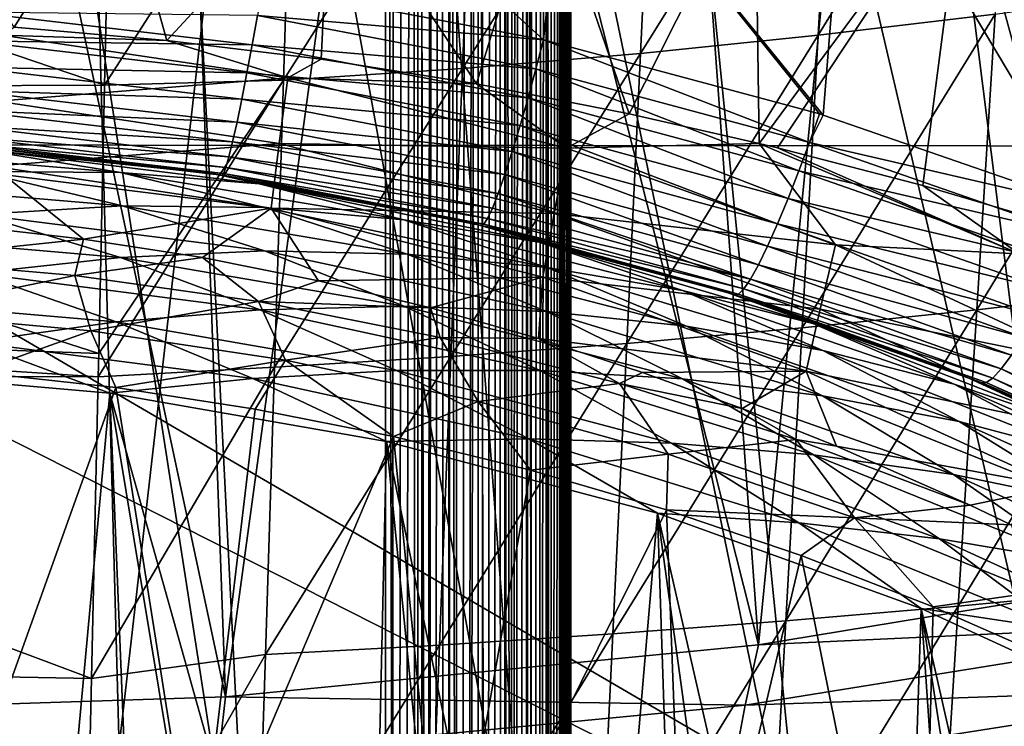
# Model space of a CAD drawing. Header units: metres. Extents: x -104 to 104, y -68 to 90.
# Tile 360 of 656: x 1.42 to 5.67, y 8.73 to 11.78. Entities that reach past the tile are written whole.
import ezdxf

# ---------------------------------------------------------------- set-up
doc = ezdxf.new("R2010")
doc.units = ezdxf.units.M
doc.layers.add('solid_FIT-BATH-153_SW0002', color=7, linetype='CONTINUOUS')

msp = doc.modelspace()

# ---------------------------------------------------------------- linework, layer by layer
at = {"layer": 'solid_FIT-BATH-153_SW0002'}
for points in [[(3, -33.664112, 59.796501), (-3, 21.43195, 59.796501), (-1.503199, 21.284964, 59.796501)], [(3, -33.664112, 59.796501), (-3, -33.664112, 59.796501), (-3, 21.43195, 59.796501)], [(3, -33.664112, 59.796501), (1.506204, 21.28516, 59.796501), (3, 21.43195, 59.796501)], [(3, -33.664112, 59.796501), (3, 21.43195, 59.796501), (3.040517, 21.343046, 59.797527)], [(3, -33.664112, 59.796501), (3.040517, 21.343046, 59.797527), (3.080972, 21.254049, 59.80061)], [(3, -33.664112, 59.796501), (-1.503199, 21.284964, 59.796501), (0, 21.235888, 59.796501)], [(3, -33.664112, 59.796501), (0, 21.235888, 59.796501), (1.506204, 21.28516, 59.796501)], [(3, -33.664112, 59.796501), (3.080972, 21.254049, 59.80061), (3.12122, 21.165051, 59.80574)], [(3.138919, -33.664112, 59.808655), (3, -33.664112, 59.796501), (3.12122, 21.165051, 59.80574)], [(3.138919, -33.664112, 59.808655), (3.12122, 21.165051, 59.80574), (3.161157, 21.076048, 59.812901)], [(3.138919, -33.664112, 59.808655), (3.161157, 21.076048, 59.812901), (3.20068, 20.987041, 59.822083)], [(3.138919, -33.664112, 59.808655), (3.20068, 20.987041, 59.822083), (3.207005, 20.972694, 59.823746)], [(3.138919, -33.664112, 59.808655), (3.207005, 20.972694, 59.823746), (3.239683, 20.898045, 59.833252)], [(3.273747, -33.664112, 59.844795), (3.138919, -33.664112, 59.808655), (3.239683, 20.898045, 59.833252)], [(3.273747, -33.664112, 59.844795), (3.239683, 20.898045, 59.833252), (3.278069, 20.809046, 59.846382)], [(3.273747, -33.664112, 59.844795), (3.278069, 20.809046, 59.846382), (3.315742, 20.720045, 59.861446)], [(3.273747, -33.664112, 59.844795), (3.315742, 20.720045, 59.861446), (3.352604, 20.631039, 59.878399)], [(3.273747, -33.664112, 59.844795), (3.352604, 20.631039, 59.878399), (3.38856, 20.542028, 59.897202)], [(3.273747, -33.664112, 59.844795), (3.38856, 20.542028, 59.897202), (3.399937, 20.513348, 59.903645)], [(3.400242, -33.664112, 59.90382), (3.273747, -33.664112, 59.844795), (3.399937, 20.513348, 59.903645)], [(3.400242, -33.664112, 59.90382), (3.399937, 20.513348, 59.903645), (3.423515, 20.453022, 59.917801)], [(3.400242, -33.664112, 59.90382), (3.423515, 20.453022, 59.917801), (3.457379, 20.364017, 59.940144)], [(3.400242, -33.664112, 59.90382), (3.457379, 20.364017, 59.940144), (3.490068, 20.275011, 59.964176)], [(3.514551, -33.664112, 59.983936), (3.400242, -33.664112, 59.90382), (3.490068, 20.275011, 59.964176)], [(3.514551, -33.664112, 59.983936), (3.490068, 20.275011, 59.964176), (3.521496, 20.186005, 59.989838)], [(3.514551, -33.664112, 59.983936), (3.521496, 20.186005, 59.989838), (3.551583, 20.096998, 60.017056)], [(3.514551, -33.664112, 59.983936), (3.551583, 20.096998, 60.017056), (3.565638, 20.053926, 60.030769)], [(3.514551, -33.664112, 59.983936), (3.565638, 20.053926, 60.030769), (3.580251, 20.007994, 60.045765)], [(3.514551, -33.664112, 59.983936), (3.580251, 20.007994, 60.045765), (3.607426, 19.918993, 60.075893)], [(3.613194, -33.664112, 60.082699), (3.514551, -33.664112, 59.983936), (3.607426, 19.918993, 60.075893)], [(3.613194, -33.664112, 60.082699), (3.607426, 19.918993, 60.075893), (3.633039, 19.829992, 60.107357)], [(3.613194, -33.664112, 60.082699), (3.633039, 19.829992, 60.107357), (3.657024, 19.740992, 60.140079)], [(3.613194, -33.664112, 60.082699), (3.657024, 19.740992, 60.140079), (3.679319, 19.651989, 60.173981)], [(3.613194, -33.664112, 60.082699), (3.679319, 19.651989, 60.173981), (3.692791, 19.594517, 60.196449)], [(3.693169, -33.664112, 60.197105), (3.613194, -33.664112, 60.082699), (3.692791, 19.594517, 60.196449)], [(3.693169, -33.664112, 60.197105), (3.692791, 19.594517, 60.196449), (3.699867, 19.562984, 60.208961)], [(3.693169, -33.664112, 60.197105), (3.699867, 19.562984, 60.208961), (3.718615, 19.473978, 60.244946)], [(3.693169, -33.664112, 60.197105), (3.718615, 19.473978, 60.244946), (3.735514, 19.384966, 60.28183)], [(3.693169, -33.664112, 60.197105), (3.735514, 19.384966, 60.28183), (3.750522, 19.295948, 60.319523)], [(3.75204, -33.664112, 60.323673), (3.693169, -33.664112, 60.197105), (3.750522, 19.295948, 60.319523)], [(3.75204, -33.664112, 60.323673), (3.750522, 19.295948, 60.319523), (3.7636, 19.206924, 60.357933)], [(3.75204, -33.664112, 60.323673), (3.7636, 19.206924, 60.357933), (3.772731, 19.135014, 60.389412)], [(3.75204, -33.664112, 60.323673), (3.772731, 19.135014, 60.389412), (3.774714, 19.117899, 60.396954)], [(3.75204, -33.664112, 60.323673), (3.774714, 19.117899, 60.396954), (3.783834, 19.028872, 60.436489)], [(3.788015, -33.664112, 60.458546), (3.75204, -33.664112, 60.323673), (3.783834, 19.028872, 60.436489)], [(3.788015, -33.664112, 60.458546), (3.783834, 19.028872, 60.436489), (3.790939, 18.93984, 60.476437)], [(3.788015, -33.664112, 60.458546), (3.790939, 18.93984, 60.476437), (3.796009, 18.850805, 60.516693)], [(3.788015, -33.664112, 60.458546), (3.796009, 18.850805, 60.516693), (3.799032, 18.761766, 60.557156)], [(3.788015, -33.664112, 60.458546), (3.799032, 18.761766, 60.557156), (3.8, 18.675392, 60.5965)], [(3, 18.675392, 72.796501), (-3, -33.664112, 72.796501), (3, -33.664112, 72.796501)], [(-3, 18.675392, 72.796501), (-3, -33.664112, 72.796501), (3, 18.675392, 72.796501)], [(3, 18.675392, 72.796501), (3, -33.664112, 72.796501), (3.137956, -33.664112, 72.784515)], [(3, 18.675392, 72.796501), (3.137956, -33.664112, 72.784515), (3.138919, 18.675392, 72.784348)], [(3.138919, 18.675392, 72.784348), (3.137956, -33.664112, 72.784515), (3.272829, -33.664112, 72.748543)], [(3.273747, 18.675392, 72.748207), (3.138919, 18.675392, 72.784348), (3.272829, -33.664112, 72.748543)], [(3.273747, 18.675392, 72.748207), (3.272829, -33.664112, 72.748543), (3.399395, -33.664112, 72.689674)], [(3.400242, 18.675392, 72.689178), (3.273747, 18.675392, 72.748207), (3.399395, -33.664112, 72.689674)], [(3.400242, 18.675392, 72.689178), (3.399395, -33.664112, 72.689674), (3.513802, -33.664112, 72.609695)], [(3.514551, 18.675392, 72.60907), (3.400242, 18.675392, 72.689178), (3.513802, -33.664112, 72.609695)], [(3.514551, 18.675392, 72.60907), (3.513802, -33.664112, 72.609695), (3.612566, -33.664112, 72.511055)], [(3.613194, 18.675392, 72.510307), (3.514551, 18.675392, 72.60907), (3.612566, -33.664112, 72.511055)], [(3.613194, 18.675392, 72.510307), (3.612566, -33.664112, 72.511055), (3.692681, -33.664112, 72.396744)], [(3.693169, 18.675392, 72.395897), (3.613194, 18.675392, 72.510307), (3.692681, -33.664112, 72.396744)], [(3.693169, 18.675392, 72.395897), (3.692681, -33.664112, 72.396744), (3.751706, -33.664112, 72.270248)], [(3.75204, 18.675392, 72.269333), (3.693169, 18.675392, 72.395897), (3.751706, -33.664112, 72.270248)], [(3.75204, 18.675392, 72.269333), (3.751706, -33.664112, 72.270248), (3.787846, -33.664112, 72.135422)], [(3.788015, 18.675392, 72.13446), (3.75204, 18.675392, 72.269333), (3.787846, -33.664112, 72.135422)], [(3.788015, 18.675392, 72.13446), (3.787846, -33.664112, 72.135422), (3.8, -33.664112, 71.996498)], [(3.8, -33.664112, 60.5965), (3.788015, -33.664112, 60.458546), (3.8, 18.675392, 60.5965)], [(3.788015, 18.675392, 72.13446), (3.8, -33.664112, 71.996498), (3.8, 18.675392, 71.996498)], [(3.8, -33.664112, 71.996498), (3.8, -33.664112, 60.5965), (3.8, 18.675392, 60.5965)], [(3.8, 18.675392, 71.996498), (3.8, -33.664112, 71.996498), (3.8, 18.675392, 60.5965)], [(7.212997, 8.190167, 1.037146), (5.806312, 17.450094, 7.088831), (4.849823, 17.260859, 7.088831)], [(6.022777, 7.972605, 1.037146), (4.849823, 17.260859, 7.088831), (3.887218, 17.105701, 7.088831)], [(6.022777, 7.972605, 1.037146), (7.212997, 8.190167, 1.037146), (4.849823, 17.260859, 7.088831)], [(4.826049, 7.794278, 1.037146), (3.887218, 17.105701, 7.088831), (2.919711, 16.984819, 7.088831)], [(4.826049, 7.794278, 1.037146), (6.022777, 7.972605, 1.037146), (3.887218, 17.105701, 7.088831)], [(3.624107, 7.655379, 1.037146), (2.919711, 16.984819, 7.088831), (1.948522, 16.898367, 7.088831)], [(3.624107, 7.655379, 1.037146), (4.826049, 7.794278, 1.037146), (2.919711, 16.984819, 7.088831)], [(2.418249, 7.556058, 1.037146), (1.948522, 16.898367, 7.088831), (0.974876, 16.846453, 7.088831)], [(2.418249, 7.556058, 1.037146), (3.624107, 7.655379, 1.037146), (1.948522, 16.898367, 7.088831)], [(1.209778, 7.496422, 1.037146), (2.418249, 7.556058, 1.037146), (0.974876, 16.846453, 7.088831)], [(7.468359, 11.233982, 15.982239), (0, 15.701604, 16.032978), (0, 11.240217, 15.982179)], [(7.468359, 11.233982, 15.982239), (7.518811, 15.678356, 16.032923), (0, 15.701604, 16.032978)], [(5.210762, 15.207751, 0.975642), (6.238477, 15.410787, 0.975642), (6.889472, 9.456616, -2.882639)], [(4.176495, 15.041282, 0.975642), (5.210762, 15.207751, 0.975642), (4.609258, 9.082228, -2.882639)], [(5.210762, 15.207751, 0.975642), (6.889472, 9.456616, -2.882639), (4.609258, 9.082228, -2.882639)], [(3.136975, 14.911589, 0.975642), (4.176495, 15.041282, 0.975642), (4.609258, 9.082228, -2.882639)], [(2.093511, 14.818833, 0.975642), (3.136975, 14.911589, 0.975642), (2.30952, 8.856958, -2.882639)], [(3.136975, 14.911589, 0.975642), (4.609258, 9.082228, -2.882639), (2.30952, 8.856958, -2.882639)], [(1.047414, 14.763134, 0.975642), (2.093511, 14.818833, 0.975642), (2.30952, 8.856958, -2.882639)], [(1.047414, 14.763134, 0.975642), (2.30952, 8.856958, -2.882639), (0, 8.781762, -2.882639)], [(5.711248, 13.086041, 12.995415), (5.63102, 11.804837, 12.979086), (4.867291, 11.712894, 12.977121)], [(4.937671, 12.979331, 12.993301), (5.711248, 13.086041, 12.995415), (4.867291, 11.712894, 12.977121)], [(4.937671, 12.979331, 12.993301), (4.867291, 11.712894, 12.977121), (4.100841, 11.634349, 12.975346)], [(4.161045, 12.888982, 12.9914), (4.937671, 12.979331, 12.993301), (4.100841, 11.634349, 12.975346)], [(4.161045, 12.888982, 12.9914), (4.100841, 11.634349, 12.975346), (3.331631, 11.569494, 12.973771)], [(3.381349, 12.815397, 12.989723), (4.161045, 12.888982, 12.9914), (3.331631, 11.569494, 12.973771)], [(3.381349, 12.815397, 12.989723), (3.331631, 11.569494, 12.973771), (2.559642, 11.518692, 12.972407)], [(2.598596, 12.759053, 12.988286), (3.381349, 12.815397, 12.989723), (2.559642, 11.518692, 12.972407)], [(2.598596, 12.759053, 12.988286), (2.559642, 11.518692, 12.972407), (1.787983, 11.498191, 12.969709)], [(1.816242, 12.743804, 12.985546), (2.598596, 12.759053, 12.988286), (1.787983, 11.498191, 12.969709)], [(-1.816905, 12.723593, 12.986066), (1.816242, 12.743804, 12.985546), (1.787983, 11.498191, 12.969709)], [(-1.788104, 11.482848, 12.970278), (-1.816905, 12.723593, 12.986066), (1.787983, 11.498191, 12.969709)], [(2.551981, 12.724059, -12.094877), (2.469049, 11.92504, -11.957111), (3.682295, 11.6932, -11.8887)], [(3.790801, 12.721126, -12.063634), (2.551981, 12.724059, -12.094877), (3.682295, 11.6932, -11.8887)], [(3.790801, 12.721126, -12.063634), (3.682295, 11.6932, -11.8887), (4.873234, 11.37337, -11.782049)], [(3.790801, 12.721126, -12.063634), (4.873234, 11.37337, -11.782049), (4.889092, 11.368502, -11.780327)], [(4.996089, 12.715802, -12.007384), (3.790801, 12.721126, -12.063634), (4.889092, 11.368502, -11.780327)], [(4.996089, 12.715802, -12.007384), (4.889092, 11.368502, -11.780327), (6.036615, 10.970753, -11.630803)], [(6.161603, 12.707288, -11.918827), (4.996089, 12.715802, -12.007384), (6.036615, 10.970753, -11.630803)], [(0.919227, 12.456783, -15.110855), (1.841741, 12.456382, -15.105429), (1.39817, 11.748057, -14.984746)], [(1.841741, 12.456382, -15.105429), (2.056988, 11.690407, -14.969293), (1.39817, 11.748057, -14.984746)], [(1.841741, 12.456382, -15.105429), (2.763627, 12.455489, -15.092795), (2.056988, 11.690407, -14.969293)], [(2.763627, 12.455489, -15.092795), (2.722585, 11.609271, -14.945657), (2.056988, 11.690407, -14.969293)], [(2.763627, 12.455489, -15.092795), (3.392723, 11.503001, -14.912373), (2.722585, 11.609271, -14.945657)], [(2.763627, 12.455489, -15.092795), (3.682215, 12.453921, -15.070006), (3.392723, 11.503001, -14.912373)], [(3.682215, 12.453921, -15.070006), (4.052078, 11.373669, -14.869068), (3.392723, 11.503001, -14.912373)], [(3.682215, 12.453921, -15.070006), (4.594838, 12.451492, -15.034113), (4.052078, 11.373669, -14.869068)], [(4.594838, 12.451492, -15.034113), (4.613037, 11.245717, -14.823347), (4.052078, 11.373669, -14.869068)], [(4.594838, 12.451492, -15.034113), (5.498825, 12.448017, -14.982165), (4.613037, 11.245717, -14.823347)], [(5.498825, 12.448017, -14.982165), (4.691763, 11.22676, -14.816285), (4.613037, 11.245717, -14.823347)], [(5.498825, 12.448017, -14.982165), (5.319384, 11.064942, -14.75355), (4.691763, 11.22676, -14.816285)], [(5.498825, 12.448017, -14.982165), (5.924972, 10.885542, -14.680491), (5.319384, 11.064942, -14.75355)], [(5.498825, 12.448017, -14.982165), (6.391506, 12.443308, -14.911216), (5.924972, 10.885542, -14.680491)], [(2.447238, 11.798696, -11.926841), (3.682295, 11.6932, -11.8887), (2.469049, 11.92504, -11.957111)], [(6.391684, 11.910055, 12.981232), (6.302691, 10.615375, 12.964384), (5.551479, 10.527285, 12.962462)], [(5.63102, 11.804837, 12.979086), (6.391684, 11.910055, 12.981232), (5.551479, 10.527285, 12.962462)], [(1.218141, 11.812288, -11.913908), (1.207096, 11.689731, -11.84494), (2.424732, 11.672552, -11.877643)], [(1.218141, 11.812288, -11.913908), (2.424732, 11.672552, -11.877643), (2.447238, 11.798696, -11.926841)], [(2.447238, 11.798696, -11.926841), (2.424732, 11.672552, -11.877643), (3.649282, 11.56788, -11.858513)], [(2.447238, 11.798696, -11.926841), (3.649282, 11.56788, -11.858513), (3.682295, 11.6932, -11.8887)], [(5.63102, 11.804837, 12.979086), (5.551479, 10.527285, 12.962462), (4.797556, 10.44962, 12.960699)], [(4.867291, 11.712894, 12.977121), (5.63102, 11.804837, 12.979086), (4.797556, 10.44962, 12.960699)], [(1.39817, 11.748057, -14.984746), (2.056988, 11.690407, -14.969293), (1.344408, 11.714272, -14.979575)], [(1.207096, 11.689731, -11.84494), (1.196334, 11.57578, -11.757323), (2.402102, 11.550941, -11.80894)], [(1.207096, 11.689731, -11.84494), (2.402102, 11.550941, -11.80894), (2.424732, 11.672552, -11.877643)], [(1.344408, 11.714272, -14.979575), (2.578767, 11.529858, -14.93671), (1.324294, 11.428456, -14.956736)], [(2.056988, 11.690407, -14.969293), (2.578767, 11.529858, -14.93671), (1.344408, 11.714272, -14.979575)], [(2.056988, 11.690407, -14.969293), (2.722585, 11.609271, -14.945657), (2.578767, 11.529858, -14.93671)], [(3.649282, 11.56788, -11.858513), (4.829175, 11.250411, -11.753032), (3.682295, 11.6932, -11.8887)], [(4.829175, 11.250411, -11.753032), (4.873234, 11.37337, -11.782049), (3.682295, 11.6932, -11.8887)], [(4.867291, 11.712894, 12.977121), (4.797556, 10.44962, 12.960699), (4.04119, 10.382406, 12.9591)], [(4.100841, 11.634349, 12.975346), (4.867291, 11.712894, 12.977121), (4.04119, 10.382406, 12.9591)], [(2.424732, 11.672552, -11.877643), (2.402102, 11.550941, -11.80894), (3.615182, 11.443131, -11.810123)], [(2.424732, 11.672552, -11.877643), (3.615182, 11.443131, -11.810123), (3.649282, 11.56788, -11.858513)], [(2.722585, 11.609271, -14.945657), (3.392723, 11.503001, -14.912373), (2.578767, 11.529858, -14.93671)], [(4.100841, 11.634349, 12.975346), (4.04119, 10.382406, 12.9591), (3.282333, 10.325815, 12.957672)], [(3.331631, 11.569494, 12.973771), (4.100841, 11.634349, 12.975346), (3.282333, 10.325815, 12.957672)], [(1.196334, 11.57578, -11.757323), (1.186225, 11.474552, -11.653247), (2.380024, 11.437934, -11.721447)], [(1.196334, 11.57578, -11.757323), (2.380024, 11.437934, -11.721447), (2.402102, 11.550941, -11.80894)], [(3.331631, 11.569494, 12.973771), (3.282333, 10.325815, 12.957672), (2.520947, 10.280078, 12.956426)], [(2.559642, 11.518692, 12.972407), (3.331631, 11.569494, 12.973771), (2.520947, 10.280078, 12.956426)], [(3.649282, 11.56788, -11.858513), (3.615182, 11.443131, -11.810123), (4.783431, 11.127416, -11.706019)], [(3.649282, 11.56788, -11.858513), (4.783431, 11.127416, -11.706019), (4.829175, 11.250411, -11.753032)], [(2.578767, 11.529858, -14.93671), (2.541252, 11.245209, -14.922941), (1.324294, 11.428456, -14.956736)], [(2.559642, 11.518692, 12.972407), (2.520947, 10.280078, 12.956426), (1.760137, 10.239086, 12.9537)], [(1.762344, 10.339269, 12.954974), (2.559642, 11.518692, 12.972407), (1.760137, 10.239086, 12.9537)], [(1.762344, 10.339269, 12.954974), (1.787983, 11.498191, 12.969709), (2.559642, 11.518692, 12.972407)], [(2.402102, 11.550941, -11.80894), (2.380024, 11.437934, -11.721447), (3.580807, 11.32292, -11.741975)], [(2.402102, 11.550941, -11.80894), (3.580807, 11.32292, -11.741975), (3.615182, 11.443131, -11.810123)], [(2.578767, 11.529858, -14.93671), (3.781748, 11.225811, -14.862952), (2.541252, 11.245209, -14.922941)], [(3.392723, 11.503001, -14.912373), (3.781748, 11.225811, -14.862952), (2.578767, 11.529858, -14.93671)], [(-1.788104, 11.482848, 12.970278), (1.787983, 11.498191, 12.969709), (1.762344, 10.339269, 12.954974)], [(-1.764559, 10.469512, 12.957384), (-1.788104, 11.482848, 12.970278), (1.762344, 10.339269, 12.954974)], [(1.186225, 11.474552, -11.653247), (1.177115, 11.389733, -11.535334), (2.359252, 11.337649, -11.61736)], [(1.186225, 11.474552, -11.653247), (2.359252, 11.337649, -11.61736), (2.380024, 11.437934, -11.721447)], [(3.392723, 11.503001, -14.912373), (4.052078, 11.373669, -14.869068), (3.781748, 11.225811, -14.862952)], [(2.380024, 11.437934, -11.721447), (2.359252, 11.337649, -11.61736), (3.547178, 11.211329, -11.654757)], [(2.380024, 11.437934, -11.721447), (3.547178, 11.211329, -11.654757), (3.580807, 11.32292, -11.741975)], [(3.615182, 11.443131, -11.810123), (3.580807, 11.32292, -11.741975), (4.737127, 11.008963, -11.638825)], [(3.615182, 11.443131, -11.810123), (4.737127, 11.008963, -11.638825), (4.783431, 11.127416, -11.706019)], [(1.177115, 11.389733, -11.535334), (1.169245, 11.323264, -11.407674), (2.340487, 11.253774, -11.499312)], [(1.177115, 11.389733, -11.535334), (2.340487, 11.253774, -11.499312), (2.359252, 11.337649, -11.61736)], [(1.324294, 11.428456, -14.956736), (2.541252, 11.245209, -14.922941), (1.305151, 11.148107, -14.974406)], [(4.052078, 11.373669, -14.869068), (4.613037, 11.245717, -14.823347), (3.781748, 11.225811, -14.862952)], [(4.829175, 11.250411, -11.753032), (4.889092, 11.368502, -11.780327), (4.873234, 11.37337, -11.782049)], [(4.829175, 11.250411, -11.753032), (6.036615, 10.970753, -11.630803), (4.889092, 11.368502, -11.780327)], [(1.169245, 11.323264, -11.407674), (1.162821, 11.276587, -11.274714), (2.324216, 11.188234, -11.371432)], [(1.169245, 11.323264, -11.407674), (2.324216, 11.188234, -11.371432), (2.340487, 11.253774, -11.499312)], [(2.359252, 11.337649, -11.61736), (2.340487, 11.253774, -11.499312), (3.515434, 11.112502, -11.550675)], [(2.359252, 11.337649, -11.61736), (3.515434, 11.112502, -11.550675), (3.547178, 11.211329, -11.654757)], [(3.580807, 11.32292, -11.741975), (3.547178, 11.211329, -11.654757), (4.691648, 10.899175, -11.552099)], [(3.580807, 11.32292, -11.741975), (4.691648, 10.899175, -11.552099), (4.737127, 11.008963, -11.638825)], [(1.162821, 11.276587, -11.274714), (1.157934, 11.249717, -11.140599), (2.31086, 11.14246, -11.238208)], [(1.162821, 11.276587, -11.274714), (2.31086, 11.14246, -11.238208), (2.324216, 11.188234, -11.371432)], [(7.418929, 6.905749, 15.924071), (0, 11.240217, 15.982179), (0, 10.669491, 15.975034)], [(7.418929, 6.905749, 15.924071), (7.468359, 11.233982, 15.982239), (0, 11.240217, 15.982179)], [(0.620198, 11.224027, -9.894332), (1.85629, 11.121212, -9.894332), (1.231745, 11.222876, -10.047064)], [(1.243469, 11.124743, -9.749228), (1.85629, 11.121212, -9.894332), (0.620198, 11.224027, -9.894332)], [(2.260759, 11.114542, -10.203499), (1.154514, 11.241392, -11.010116), (1.133621, 11.24299, -10.203499)], [(1.231745, 11.222876, -10.047064), (2.260759, 11.114542, -10.203499), (1.133621, 11.24299, -10.203499)], [(1.157934, 11.249717, -11.140599), (1.154514, 11.241392, -11.010116), (2.300602, 11.116442, -11.103821)], [(1.154514, 11.241392, -11.010116), (2.293402, 11.109529, -10.971777), (2.300602, 11.116442, -11.103821)], [(2.260759, 11.114542, -10.203499), (2.293402, 11.109529, -10.971777), (1.154514, 11.241392, -11.010116)], [(1.157934, 11.249717, -11.140599), (2.300602, 11.116442, -11.103821), (2.31086, 11.14246, -11.238208)], [(1.231745, 11.222876, -10.047064), (2.455154, 11.071117, -10.047064), (2.260759, 11.114542, -10.203499)], [(1.85629, 11.121212, -9.894332), (2.455154, 11.071117, -10.047064), (1.231745, 11.222876, -10.047064)], [(2.541252, 11.245209, -14.922941), (2.506054, 10.967118, -14.94947), (1.305151, 11.148107, -14.974406)], [(2.340487, 11.253774, -11.499312), (2.324216, 11.188234, -11.371432), (3.486639, 11.030131, -11.432391)], [(2.340487, 11.253774, -11.499312), (3.486639, 11.030131, -11.432391), (3.515434, 11.112502, -11.550675)], [(2.541252, 11.245209, -14.922941), (3.72852, 10.943333, -14.865644), (2.506054, 10.967118, -14.94947)], [(3.781748, 11.225811, -14.862952), (3.72852, 10.943333, -14.865644), (2.541252, 11.245209, -14.922941)], [(3.781748, 11.225811, -14.862952), (4.941684, 10.808825, -14.761749), (3.72852, 10.943333, -14.865644)], [(4.613037, 11.245717, -14.823347), (4.941684, 10.808825, -14.761749), (3.781748, 11.225811, -14.862952)], [(4.613037, 11.245717, -14.823347), (5.734917, 10.768966, -14.681795), (4.941684, 10.808825, -14.761749)], [(4.691763, 11.22676, -14.816285), (5.734917, 10.768966, -14.681795), (4.613037, 11.245717, -14.823347)], [(4.691763, 11.22676, -14.816285), (5.319384, 11.064942, -14.75355), (5.734917, 10.768966, -14.681795)], [(4.829175, 11.250411, -11.753032), (4.783431, 11.127416, -11.706019), (5.980741, 10.849692, -11.6047)], [(4.829175, 11.250411, -11.753032), (5.980741, 10.849692, -11.6047), (6.036615, 10.970753, -11.630803)], [(2.324216, 11.188234, -11.371432), (2.31086, 11.14246, -11.238208), (3.461537, 10.966129, -11.304105)], [(2.324216, 11.188234, -11.371432), (3.461537, 10.966129, -11.304105), (3.486639, 11.030131, -11.432391)], [(3.547178, 11.211329, -11.654757), (3.515434, 11.112502, -11.550675), (4.648557, 10.802234, -11.448064)], [(3.547178, 11.211329, -11.654757), (4.648557, 10.802234, -11.448064), (4.691648, 10.899175, -11.552099)], [(1.305151, 11.148107, -14.974406), (1.697304, 10.833552, -15.024487), (1.172341, 10.893247, -15.029825)], [(1.305151, 11.148107, -14.974406), (2.506054, 10.967118, -14.94947), (1.697304, 10.833552, -15.024487)], [(2.31086, 11.14246, -11.238208), (2.300602, 11.116442, -11.103821), (3.440777, 10.921896, -11.170385)], [(2.31086, 11.14246, -11.238208), (3.440777, 10.921896, -11.170385), (3.461537, 10.966129, -11.304105)], [(0.623, 11.081517, -9.615332), (1.864578, 10.976774, -9.615332), (1.243469, 11.124743, -9.749228)], [(1.243469, 11.124743, -9.749228), (2.478328, 10.969066, -9.749228), (1.85629, 11.121212, -9.894332)], [(1.864578, 10.976774, -9.615332), (2.478328, 10.969066, -9.749228), (1.243469, 11.124743, -9.749228)], [(1.85629, 11.121212, -9.894332), (3.079605, 10.91629, -9.894332), (2.455154, 11.071117, -10.047064)], [(2.478328, 10.969066, -9.749228), (3.079605, 10.91629, -9.894332), (1.85629, 11.121212, -9.894332)], [(3.374965, 10.901278, -10.203499), (2.293402, 11.109529, -10.971777), (2.260759, 11.114542, -10.203499)], [(2.455154, 11.071117, -10.047064), (3.374965, 10.901278, -10.203499), (2.260759, 11.114542, -10.203499)], [(2.300602, 11.116442, -11.103821), (2.293402, 11.109529, -10.971777), (3.424639, 10.897388, -11.035488)], [(2.293402, 11.109529, -10.971777), (2.308059, 11.107253, -10.971109), (3.424639, 10.897388, -11.035488)], [(3.374965, 10.901278, -10.203499), (2.308059, 11.107253, -10.971109), (2.293402, 11.109529, -10.971777)], [(2.300602, 11.116442, -11.103821), (3.424639, 10.897388, -11.035488), (3.440777, 10.921896, -11.170385)], [(2.308059, 11.107253, -10.971109), (3.413728, 10.892272, -10.903156), (3.424639, 10.897388, -11.035488)], [(3.374965, 10.901278, -10.203499), (3.413728, 10.892272, -10.903156), (2.308059, 11.107253, -10.971109)], [(3.515434, 11.112502, -11.550675), (3.486639, 11.030131, -11.432391), (4.609316, 10.721863, -11.329421)], [(3.515434, 11.112502, -11.550675), (4.609316, 10.721863, -11.329421), (4.648557, 10.802234, -11.448064)], [(4.783431, 11.127416, -11.706019), (4.737127, 11.008963, -11.638825), (5.922852, 10.728884, -11.559877)], [(4.783431, 11.127416, -11.706019), (5.922852, 10.728884, -11.559877), (5.980741, 10.849692, -11.6047)], [(1.243603, 10.939877, -9.495948), (1.864578, 10.976774, -9.615332), (0.623, 11.081517, -9.615332)], [(2.455154, 11.071117, -10.047064), (3.661952, 10.819329, -10.047064), (3.374965, 10.901278, -10.203499)], [(3.079605, 10.91629, -9.894332), (3.661952, 10.819329, -10.047064), (2.455154, 11.071117, -10.047064)], [(5.319384, 11.064942, -14.75355), (5.924972, 10.885542, -14.680491), (5.734917, 10.768966, -14.681795)], [(3.486639, 11.030131, -11.432391), (3.461537, 10.966129, -11.304105), (4.574964, 10.659951, -11.200486)], [(3.486639, 11.030131, -11.432391), (4.574964, 10.659951, -11.200486), (4.609316, 10.721863, -11.329421)], [(4.737127, 11.008963, -11.638825), (4.691648, 10.899175, -11.552099), (5.86404, 10.612586, -11.494234)], [(4.737127, 11.008963, -11.638825), (5.86404, 10.612586, -11.494234), (5.922852, 10.728884, -11.559877)], [(1.243603, 10.939877, -9.495948), (2.478282, 10.782233, -9.495948), (1.864578, 10.976774, -9.615332)], [(2.506054, 10.967118, -14.94947), (2.210515, 10.753211, -15.017161), (1.697304, 10.833552, -15.024487)], [(1.864578, 10.976774, -9.615332), (3.092956, 10.768028, -9.615332), (2.478328, 10.969066, -9.749228)], [(2.478282, 10.782233, -9.495948), (3.092956, 10.768028, -9.615332), (1.864578, 10.976774, -9.615332)], [(2.506054, 10.967118, -14.94947), (2.710618, 10.653244, -15.008003), (2.210515, 10.753211, -15.017161)], [(2.478328, 10.969066, -9.749228), (3.695872, 10.71081, -9.749228), (3.079605, 10.91629, -9.894332)], [(3.092956, 10.768028, -9.615332), (3.695872, 10.71081, -9.749228), (2.478328, 10.969066, -9.749228)], [(2.506054, 10.967118, -14.94947), (3.67942, 10.669341, -14.908131), (2.710618, 10.653244, -15.008003)], [(3.72852, 10.943333, -14.865644), (3.67942, 10.669341, -14.908131), (2.506054, 10.967118, -14.94947)], [(3.461537, 10.966129, -11.304105), (3.440777, 10.921896, -11.170385), (4.574964, 10.659951, -11.200486)], [(0.620543, 10.859833, -9.39402), (1.857113, 10.754338, -9.39402), (1.243603, 10.939877, -9.495948)], [(1.857113, 10.754338, -9.39402), (2.478282, 10.782233, -9.495948), (1.243603, 10.939877, -9.495948)], [(3.440777, 10.921896, -11.170385), (3.424639, 10.897388, -11.035488), (4.546407, 10.617865, -11.065966)], [(3.440777, 10.921896, -11.170385), (4.546407, 10.617865, -11.065966), (4.574964, 10.659951, -11.200486)], [(3.72852, 10.943333, -14.865644), (4.875203, 10.530399, -14.788286), (3.67942, 10.669341, -14.908131)], [(4.941684, 10.808825, -14.761749), (4.875203, 10.530399, -14.788286), (3.72852, 10.943333, -14.865644)], [(1.172341, 10.893247, -15.029825), (1.697304, 10.833552, -15.024487), (0.863258, 10.745146, -15.078687)], [(3.079605, 10.91629, -9.894332), (4.281725, 10.610673, -9.894332), (3.661952, 10.819329, -10.047064)], [(3.695872, 10.71081, -9.749228), (4.281725, 10.610673, -9.894332), (3.079605, 10.91629, -9.894332)], [(4.469867, 10.604418, -10.203499), (3.413728, 10.892272, -10.903156), (3.374965, 10.901278, -10.203499)], [(3.661952, 10.819329, -10.047064), (4.469867, 10.604418, -10.203499), (3.374965, 10.901278, -10.203499)], [(3.424639, 10.897388, -11.035488), (3.413728, 10.892272, -10.903156), (4.524049, 10.595498, -10.930235)], [(3.413728, 10.892272, -10.903156), (3.454486, 10.882687, -10.899931), (4.524049, 10.595498, -10.930235)], [(4.469867, 10.604418, -10.203499), (3.454486, 10.882687, -10.899931), (3.413728, 10.892272, -10.903156)], [(3.424639, 10.897388, -11.035488), (4.524049, 10.595498, -10.930235), (4.546407, 10.617865, -11.065966)], [(3.454486, 10.882687, -10.899931), (4.508406, 10.59233, -10.797463), (4.524049, 10.595498, -10.930235)], [(4.469867, 10.604418, -10.203499), (4.508406, 10.59233, -10.797463), (3.454486, 10.882687, -10.899931)], [(4.691648, 10.899175, -11.552099), (4.648557, 10.802234, -11.448064), (5.806118, 10.504978, -11.408341)], [(4.691648, 10.899175, -11.552099), (5.806118, 10.504978, -11.408341), (5.86404, 10.612586, -11.494234)], [(1.234275, 10.686239, -9.312064), (1.857113, 10.754338, -9.39402), (0.620543, 10.859833, -9.39402)], [(1.697304, 10.833552, -15.024487), (1.659838, 10.676528, -15.070683), (0.863258, 10.745146, -15.078687)], [(1.697304, 10.833552, -15.024487), (2.210515, 10.753211, -15.017161), (1.659838, 10.676528, -15.070683)], [(3.661952, 10.819329, -10.047064), (4.843975, 10.469213, -10.047064), (4.469867, 10.604418, -10.203499)], [(4.281725, 10.610673, -9.894332), (4.843975, 10.469213, -10.047064), (3.661952, 10.819329, -10.047064)], [(4.648557, 10.802234, -11.448064), (4.609316, 10.721863, -11.329421), (5.751151, 10.410305, -11.304441)], [(4.648557, 10.802234, -11.448064), (5.751151, 10.410305, -11.304441), (5.806118, 10.504978, -11.408341)], [(4.941684, 10.808825, -14.761749), (6.050107, 10.292152, -14.639041), (4.875203, 10.530399, -14.788286)], [(5.734917, 10.768966, -14.681795), (6.050107, 10.292152, -14.639041), (4.941684, 10.808825, -14.761749)], [(1.234275, 10.686239, -9.312064), (2.459471, 10.528239, -9.312064), (1.857113, 10.754338, -9.39402)], [(2.210515, 10.753211, -15.017161), (2.451568, 10.564256, -15.056676), (1.659838, 10.676528, -15.070683)], [(1.857113, 10.754338, -9.39402), (3.080241, 10.544115, -9.39402), (2.478282, 10.782233, -9.495948)], [(2.459471, 10.528239, -9.312064), (3.080241, 10.544115, -9.39402), (1.857113, 10.754338, -9.39402)], [(2.210515, 10.753211, -15.017161), (2.710618, 10.653244, -15.008003), (2.451568, 10.564256, -15.056676)], [(2.478282, 10.782233, -9.495948), (3.695209, 10.520752, -9.495948), (3.092956, 10.768028, -9.615332)], [(3.080241, 10.544115, -9.39402), (3.695209, 10.520752, -9.495948), (2.478282, 10.782233, -9.495948)], [(3.092956, 10.768028, -9.615332), (4.299438, 10.456759, -9.615332), (3.695872, 10.71081, -9.749228)], [(3.695209, 10.520752, -9.495948), (4.299438, 10.456759, -9.615332), (3.092956, 10.768028, -9.615332)], [(0.881443, 10.514199, -15.140885), (0.863258, 10.745146, -15.078687), (1.659838, 10.676528, -15.070683)], [(3.695872, 10.71081, -9.749228), (4.887597, 10.351777, -9.749228), (4.281725, 10.610673, -9.894332)], [(4.299438, 10.456759, -9.615332), (4.887597, 10.351777, -9.749228), (3.695872, 10.71081, -9.749228)], [(4.609316, 10.721863, -11.329421), (4.574964, 10.659951, -11.200486), (5.701072, 10.332336, -11.185284)], [(4.609316, 10.721863, -11.329421), (5.701072, 10.332336, -11.185284), (5.751151, 10.410305, -11.304441)], [(7.418929, 6.905749, 15.924071), (0, 10.669491, 15.975034), (0, 6.935082, 15.924421)], [(0.613879, 10.580684, -9.252103), (1.83736, 10.475396, -9.252103), (1.234275, 10.686239, -9.312064)], [(1.727796, 10.437329, -15.136145), (0.881443, 10.514199, -15.140885), (1.659838, 10.676528, -15.070683)], [(1.83736, 10.475396, -9.252103), (2.459471, 10.528239, -9.312064), (1.234275, 10.686239, -9.312064)], [(1.727796, 10.437329, -15.136145), (1.659838, 10.676528, -15.070683), (2.451568, 10.564256, -15.056676)], [(3.67942, 10.669341, -14.908131), (3.194437, 10.536405, -14.997208), (2.710618, 10.653244, -15.008003)], [(3.67942, 10.669341, -14.908131), (3.660707, 10.404337, -14.985326), (3.194437, 10.536405, -14.997208)], [(3.67942, 10.669341, -14.908131), (4.815229, 10.263141, -14.853632), (3.660707, 10.404337, -14.985326)], [(4.875203, 10.530399, -14.788286), (4.815229, 10.263141, -14.853632), (3.67942, 10.669341, -14.908131)], [(2.710618, 10.653244, -15.008003), (3.194437, 10.536405, -14.997208), (2.451568, 10.564256, -15.056676)], [(4.574964, 10.659951, -11.200486), (4.546407, 10.617865, -11.065966), (5.657259, 10.272936, -11.055358)], [(4.574964, 10.659951, -11.200486), (5.657259, 10.272936, -11.055358), (5.701072, 10.332336, -11.185284)], [(1.218316, 10.388555, -9.215614), (1.83736, 10.475396, -9.252103), (0.613879, 10.580684, -9.252103)], [(4.281725, 10.610673, -9.894332), (5.454376, 10.206464, -9.894332), (4.843975, 10.469213, -10.047064)], [(4.887597, 10.351777, -9.749228), (5.454376, 10.206464, -9.894332), (4.281725, 10.610673, -9.894332)], [(5.539198, 10.225661, -10.203499), (4.508406, 10.59233, -10.797463), (4.469867, 10.604418, -10.203499)], [(4.843975, 10.469213, -10.047064), (5.539198, 10.225661, -10.203499), (4.469867, 10.604418, -10.203499)], [(4.524049, 10.595498, -10.930235), (4.508406, 10.59233, -10.797463), (5.592592, 10.213613, -10.782503)], [(4.508406, 10.59233, -10.797463), (4.556669, 10.577031, -10.791756), (5.592592, 10.213613, -10.782503)], [(5.539198, 10.225661, -10.203499), (4.556669, 10.577031, -10.791756), (4.508406, 10.59233, -10.797463)], [(4.546407, 10.617865, -11.065966), (4.524049, 10.595498, -10.930235), (5.620921, 10.233423, -10.919579)], [(4.524049, 10.595498, -10.930235), (5.592592, 10.213613, -10.782503), (5.620921, 10.233423, -10.919579)], [(4.546407, 10.617865, -11.065966), (5.620921, 10.233423, -10.919579), (5.657259, 10.272936, -11.055358)], [(6.302691, 10.615375, 12.964384), (6.212555, 9.31952, 12.947207), (5.470956, 9.248369, 12.94556)], [(5.551479, 10.527285, 12.962462), (6.302691, 10.615375, 12.964384), (5.470956, 9.248369, 12.94556)], [(2.568293, 10.309849, -15.127759), (1.727796, 10.437329, -15.136145), (2.451568, 10.564256, -15.056676)], [(2.568293, 10.309849, -15.127759), (2.451568, 10.564256, -15.056676), (3.235958, 10.408216, -15.035825)], [(3.194437, 10.536405, -14.997208), (3.235958, 10.408216, -15.035825), (2.451568, 10.564256, -15.056676)], [(2.459471, 10.528239, -9.312064), (3.666699, 10.266191, -9.312064), (3.080241, 10.544115, -9.39402)], [(3.080241, 10.544115, -9.39402), (4.281073, 10.230684, -9.39402), (3.695209, 10.520752, -9.495948)], [(3.666699, 10.266191, -9.312064), (4.281073, 10.230684, -9.39402), (3.080241, 10.544115, -9.39402)], [(4.556669, 10.577031, -10.791756), (5.573046, 10.212164, -10.648152), (5.592592, 10.213613, -10.782503)], [(5.539198, 10.225661, -10.203499), (5.573046, 10.212164, -10.648152), (4.556669, 10.577031, -10.791756)], [(1.229263, 10.2587, -15.203499), (0.881443, 10.514199, -15.140885), (1.727796, 10.437329, -15.136145)], [(1.83736, 10.475396, -9.252103), (3.047307, 10.265586, -9.252103), (2.459471, 10.528239, -9.312064)], [(3.047307, 10.265586, -9.252103), (3.666699, 10.266191, -9.312064), (2.459471, 10.528239, -9.312064)], [(3.194437, 10.536405, -14.997208), (3.660707, 10.404337, -14.985326), (3.235958, 10.408216, -15.035825)], [(3.695209, 10.520752, -9.495948), (4.885666, 10.157304, -9.495948), (4.299438, 10.456759, -9.615332)], [(4.281073, 10.230684, -9.39402), (4.885666, 10.157304, -9.495948), (3.695209, 10.520752, -9.495948)], [(5.551479, 10.527285, 12.962462), (5.470956, 9.248369, 12.94556), (4.726971, 9.184875, 12.944047)], [(4.797556, 10.44962, 12.960699), (5.551479, 10.527285, 12.962462), (4.726971, 9.184875, 12.944047)], [(4.875203, 10.530399, -14.788286), (5.972981, 10.02096, -14.695217), (4.815229, 10.263141, -14.853632)], [(6.050107, 10.292152, -14.639041), (5.972981, 10.02096, -14.695217), (4.875203, 10.530399, -14.788286)], [(-1.764559, 10.469512, 12.957384), (1.762344, 10.339269, 12.954974), (1.760137, 10.239086, 12.9537)], [(-1.759329, 10.244261, 12.954518), (-1.764559, 10.469512, 12.957384), (1.760137, 10.239086, 12.9537)], [(1.218316, 10.388555, -9.215614), (2.427657, 10.231353, -9.215614), (1.83736, 10.475396, -9.252103)], [(2.427657, 10.231353, -9.215614), (3.047307, 10.265586, -9.252103), (1.83736, 10.475396, -9.252103)], [(4.299438, 10.456759, -9.615332), (5.475483, 10.045171, -9.615332), (4.887597, 10.351777, -9.749228)], [(4.885666, 10.157304, -9.495948), (5.475483, 10.045171, -9.615332), (4.299438, 10.456759, -9.615332)], [(4.843975, 10.469213, -10.047064), (5.993225, 10.023139, -10.047064), (5.539198, 10.225661, -10.203499)], [(5.454376, 10.206464, -9.894332), (5.993225, 10.023139, -10.047064), (4.843975, 10.469213, -10.047064)], [(1.836112, 10.192427, -15.203499), (1.229263, 10.2587, -15.203499), (1.727796, 10.437329, -15.136145)], [(1.836112, 10.192427, -15.203499), (1.727796, 10.437329, -15.136145), (2.568293, 10.309849, -15.127759)], [(4.797556, 10.44962, 12.960699), (4.726971, 9.184875, 12.944047), (3.980792, 9.128974, 12.942668)], [(4.04119, 10.382406, 12.9591), (4.797556, 10.44962, 12.960699), (3.980792, 9.128974, 12.942668)], [(1.218316, 10.388555, -9.215614), (0.604872, 10.272751, -9.203499), (1.81091, 10.16827, -9.203499)], [(1.218316, 10.388555, -9.215614), (1.81091, 10.16827, -9.203499), (2.427657, 10.231353, -9.215614)], [(3.399849, 10.132145, -15.115238), (2.568293, 10.309849, -15.127759), (3.235958, 10.408216, -15.035825)], [(4.04119, 10.382406, 12.9591), (3.980792, 9.128974, 12.942668), (3.232369, 9.080719, 12.94143)], [(3.282333, 10.325815, 12.957672), (4.04119, 10.382406, 12.9591), (3.232369, 9.080719, 12.94143)], [(3.399849, 10.132145, -15.115238), (3.235958, 10.408216, -15.035825), (4.010352, 10.209339, -15.007527)], [(3.660707, 10.404337, -14.985326), (4.010352, 10.209339, -15.007527), (3.235958, 10.408216, -15.035825)], [(3.660707, 10.404337, -14.985326), (4.109726, 10.257979, -14.973056), (4.010352, 10.209339, -15.007527)], [(4.815229, 10.263141, -14.853632), (4.109726, 10.257979, -14.973056), (3.660707, 10.404337, -14.985326)], [(3.282333, 10.325815, 12.957672), (3.232369, 9.080719, 12.94143), (2.481653, 9.040208, 12.940338)], [(2.520947, 10.280078, 12.956426), (3.282333, 10.325815, 12.957672), (2.481653, 9.040208, 12.940338)], [(4.887597, 10.351777, -9.749228), (6.045175, 9.894477, -9.749228), (5.454376, 10.206464, -9.894332)], [(5.475483, 10.045171, -9.615332), (6.045175, 9.894477, -9.749228), (4.887597, 10.351777, -9.749228)], [(5.701072, 10.332336, -11.185284), (5.657259, 10.272936, -11.055358), (6.700665, 9.808575, -10.863849)], [(2.43791, 10.099732, -15.203499), (1.836112, 10.192427, -15.203499), (2.568293, 10.309849, -15.127759)], [(3.034514, 9.980771, -15.203499), (2.43791, 10.099732, -15.203499), (2.568293, 10.309849, -15.127759)], [(3.034514, 9.980771, -15.203499), (2.568293, 10.309849, -15.127759), (3.399849, 10.132145, -15.115238)], [(-1.759329, 10.244261, 12.954518), (1.760137, 10.239086, 12.9537), (1.731238, 8.936018, 12.937133)], [(-1.730515, 9.000452, 12.938691), (-1.759329, 10.244261, 12.954518), (1.731238, 8.936018, 12.937133)], [(1.475024, 6.530177, -9.203499), (1.81091, 10.16827, -9.203499), (0.604872, 10.272751, -9.203499)], [(0.984734, 6.588901, -9.203499), (1.475024, 6.530177, -9.203499), (0.604872, 10.272751, -9.203499)], [(1.098367, 8.135034, -15.203499), (1.229263, 10.2587, -15.203499), (1.836112, 10.192427, -15.203499)], [(2.520947, 10.280078, 12.956426), (2.481653, 9.040208, 12.940338), (1.731238, 8.936018, 12.937133)], [(1.760137, 10.239086, 12.9537), (2.520947, 10.280078, 12.956426), (1.731238, 8.936018, 12.937133)], [(2.427657, 10.231353, -9.215614), (3.618978, 9.970642, -9.215614), (3.047307, 10.265586, -9.252103)], [(3.047307, 10.265586, -9.252103), (4.234807, 9.952799, -9.252103), (3.666699, 10.266191, -9.312064)], [(3.618978, 9.970642, -9.215614), (4.234807, 9.952799, -9.252103), (3.047307, 10.265586, -9.252103)], [(3.666699, 10.266191, -9.312064), (4.847141, 9.90201, -9.312064), (4.281073, 10.230684, -9.39402)], [(4.234807, 9.952799, -9.252103), (4.847141, 9.90201, -9.312064), (3.666699, 10.266191, -9.312064)], [(4.109726, 10.257979, -14.973056), (4.538726, 10.101956, -14.960185), (4.010352, 10.209339, -15.007527)], [(4.815229, 10.263141, -14.853632), (4.538726, 10.101956, -14.960185), (4.109726, 10.257979, -14.973056)], [(4.815229, 10.263141, -14.853632), (4.946126, 9.93979, -14.946648), (4.538726, 10.101956, -14.960185)], [(4.815229, 10.263141, -14.853632), (5.905383, 9.764017, -14.788536), (4.946126, 9.93979, -14.946648)], [(5.972981, 10.02096, -14.695217), (5.905383, 9.764017, -14.788536), (4.815229, 10.263141, -14.853632)], [(5.657259, 10.272936, -11.055358), (5.620921, 10.233423, -10.919579), (6.657045, 9.771898, -10.726174)], [(5.657259, 10.272936, -11.055358), (6.657045, 9.771898, -10.726174), (6.700665, 9.808575, -10.863849)], [(2.427657, 10.231353, -9.215614), (1.81091, 10.16827, -9.203499), (3.003844, 9.95979, -9.203499)], [(2.427657, 10.231353, -9.215614), (3.003844, 9.95979, -9.203499), (3.618978, 9.970642, -9.215614)], [(4.21927, 9.905324, -15.0982), (3.399849, 10.132145, -15.115238), (4.010352, 10.209339, -15.007527)], [(4.21927, 9.905324, -15.0982), (4.010352, 10.209339, -15.007527), (4.772089, 9.968582, -14.971189)], [(4.538726, 10.101956, -14.960185), (4.772089, 9.968582, -14.971189), (4.010352, 10.209339, -15.007527)], [(4.281073, 10.230684, -9.39402), (5.450916, 9.816315, -9.39402), (4.885666, 10.157304, -9.495948)], [(4.847141, 9.90201, -9.312064), (5.450916, 9.816315, -9.39402), (4.281073, 10.230684, -9.39402)], [(5.454376, 10.206464, -9.894332), (6.589486, 9.706444, -9.894332), (5.993225, 10.023139, -10.047064)], [(6.045175, 9.894477, -9.749228), (6.589486, 9.706444, -9.894332), (5.454376, 10.206464, -9.894332)], [(6.576813, 9.767191, -10.203499), (5.573046, 10.212164, -10.648152), (5.539198, 10.225661, -10.203499)], [(5.993225, 10.023139, -10.047064), (6.576813, 9.767191, -10.203499), (5.539198, 10.225661, -10.203499)], [(5.592592, 10.213613, -10.782503), (5.573046, 10.212164, -10.648152), (6.59989, 9.755909, -10.450732)], [(5.573046, 10.212164, -10.648152), (5.612637, 10.196255, -10.641611), (6.59989, 9.755909, -10.450732)], [(6.576813, 9.767191, -10.203499), (5.612637, 10.196255, -10.641611), (5.573046, 10.212164, -10.648152)], [(5.620921, 10.233423, -10.919579), (5.592592, 10.213613, -10.782503), (6.623669, 9.754849, -10.587029)], [(5.592592, 10.213613, -10.782503), (6.59989, 9.755909, -10.450732), (6.623669, 9.754849, -10.587029)], [(5.620921, 10.233423, -10.919579), (6.623669, 9.754849, -10.587029), (6.657045, 9.771898, -10.726174)], [(2.186418, 7.983227, -15.203499), (1.098367, 8.135034, -15.203499), (1.836112, 10.192427, -15.203499)], [(1.475024, 6.530177, -9.203499), (1.96139, 6.448339, -9.203499), (1.81091, 10.16827, -9.203499)], [(2.919901, 6.215421, -9.203499), (3.003844, 9.95979, -9.203499), (1.81091, 10.16827, -9.203499)], [(2.442916, 6.3434, -9.203499), (2.919901, 6.215421, -9.203499), (1.81091, 10.16827, -9.203499)], [(1.96139, 6.448339, -9.203499), (2.442916, 6.3434, -9.203499), (1.81091, 10.16827, -9.203499)], [(2.186418, 7.983227, -15.203499), (1.836112, 10.192427, -15.203499), (2.43791, 10.099732, -15.203499)], [(4.885666, 10.157304, -9.495948), (6.041128, 9.694493, -9.495948), (5.475483, 10.045171, -9.615332)], [(5.450916, 9.816315, -9.39402), (6.041128, 9.694493, -9.495948), (4.885666, 10.157304, -9.495948)], [(6.576813, 9.767191, -10.203499), (6.59989, 9.755909, -10.450732), (5.612637, 10.196255, -10.641611)], [(3.625769, 9.835802, -15.203499), (3.034514, 9.980771, -15.203499), (3.399849, 10.132145, -15.115238)], [(3.625769, 9.835802, -15.203499), (3.399849, 10.132145, -15.115238), (4.21927, 9.905324, -15.0982)], [(2.186418, 7.983227, -15.203499), (2.43791, 10.099732, -15.203499), (3.034514, 9.980771, -15.203499)], [(4.538726, 10.101956, -14.960185), (4.946126, 9.93979, -14.946648), (4.772089, 9.968582, -14.971189)], [(5.475483, 10.045171, -9.615332), (6.612766, 9.536175, -9.615332), (6.045175, 9.894477, -9.749228)], [(6.041128, 9.694493, -9.495948), (6.612766, 9.536175, -9.615332), (5.475483, 10.045171, -9.615332)], [(3.256246, 7.731696, -15.203499), (2.186418, 7.983227, -15.203499), (3.034514, 9.980771, -15.203499)], [(2.919901, 6.215421, -9.203499), (3.389209, 6.065238, -9.203499), (3.003844, 9.95979, -9.203499)], [(3.618978, 9.970642, -9.215614), (3.003844, 9.95979, -9.203499), (4.173183, 9.649364, -9.203499)], [(3.851297, 5.892585, -9.203499), (4.173183, 9.649364, -9.203499), (3.003844, 9.95979, -9.203499)], [(3.389209, 6.065238, -9.203499), (3.851297, 5.892585, -9.203499), (3.003844, 9.95979, -9.203499)], [(3.256246, 7.731696, -15.203499), (3.034514, 9.980771, -15.203499), (3.625769, 9.835802, -15.203499)], [(3.618978, 9.970642, -9.215614), (4.173183, 9.649364, -9.203499), (4.783439, 9.608358, -9.215614)], [(3.618978, 9.970642, -9.215614), (4.783439, 9.608358, -9.215614), (4.234807, 9.952799, -9.252103)], [(5.023363, 9.630496, -15.076262), (4.21927, 9.905324, -15.0982), (4.772089, 9.968582, -14.971189)], [(4.234807, 9.952799, -9.252103), (5.391112, 9.539338, -9.252103), (4.847141, 9.90201, -9.312064)], [(4.783439, 9.608358, -9.215614), (5.391112, 9.539338, -9.252103), (4.234807, 9.952799, -9.252103)], [(5.023363, 9.630496, -15.076262), (4.772089, 9.968582, -14.971189), (5.5235, 9.683999, -14.926319)], [(4.946126, 9.93979, -14.946648), (5.5235, 9.683999, -14.926319), (4.772089, 9.968582, -14.971189)], [(4.213184, 9.664411, -15.203499), (3.625769, 9.835802, -15.203499), (4.21927, 9.905324, -15.0982)], [(4.213184, 9.664411, -15.203499), (4.21927, 9.905324, -15.0982), (5.023363, 9.630496, -15.076262)], [(4.847141, 9.90201, -9.312064), (5.992172, 9.438357, -9.312064), (5.450916, 9.816315, -9.39402)], [(5.391112, 9.539338, -9.252103), (5.992172, 9.438357, -9.312064), (4.847141, 9.90201, -9.312064)], [(5.905383, 9.764017, -14.788536), (5.5235, 9.683999, -14.926319), (4.946126, 9.93979, -14.946648)], [(3.256246, 7.731696, -15.203499), (3.625769, 9.835802, -15.203499), (4.213184, 9.664411, -15.203499)], [(5.450916, 9.816315, -9.39402), (6.581303, 9.304006, -9.39402), (6.041128, 9.694493, -9.495948)], [(5.992172, 9.438357, -9.312064), (6.581303, 9.304006, -9.39402), (5.450916, 9.816315, -9.39402)], [(5.905383, 9.764017, -14.788536), (5.700264, 9.600267, -14.919449), (5.5235, 9.683999, -14.926319)], [(4.299156, 7.382131, -15.203499), (3.256246, 7.731696, -15.203499), (4.213184, 9.664411, -15.203499)], [(3.851297, 5.892585, -9.203499), (4.305101, 5.698006, -9.203499), (4.173183, 9.649364, -9.203499)], [(5.181084, 5.245655, -9.203499), (5.311689, 9.239092, -9.203499), (4.173183, 9.649364, -9.203499)], [(4.783439, 9.608358, -9.215614), (4.173183, 9.649364, -9.203499), (5.311689, 9.239092, -9.203499)], [(4.74801, 5.482545, -9.203499), (5.181084, 5.245655, -9.203499), (4.173183, 9.649364, -9.203499)], [(4.305101, 5.698006, -9.203499), (4.74801, 5.482545, -9.203499), (4.173183, 9.649364, -9.203499)], [(4.793949, 9.467337, -15.203499), (4.213184, 9.664411, -15.203499), (5.023363, 9.630496, -15.076262)], [(4.299156, 7.382131, -15.203499), (4.213184, 9.664411, -15.203499), (4.793949, 9.467337, -15.203499)], [(5.023363, 9.630496, -15.076262), (5.5235, 9.683999, -14.926319), (5.700264, 9.600267, -14.919449)], [(4.783439, 9.608358, -9.215614), (5.311689, 9.239092, -9.203499), (5.912395, 9.14719, -9.215614)], [(4.783439, 9.608358, -9.215614), (5.912395, 9.14719, -9.215614), (5.391112, 9.539338, -9.252103)], [(5.364146, 9.245644, -15.203499), (4.793949, 9.467337, -15.203499), (5.023363, 9.630496, -15.076262)], [(5.808938, 9.308774, -15.049047), (5.023363, 9.630496, -15.076262), (5.700264, 9.600267, -14.919449)], [(5.364146, 9.245644, -15.203499), (5.023363, 9.630496, -15.076262), (5.808938, 9.308774, -15.049047)], [(5.391112, 9.539338, -9.252103), (6.507706, 9.028251, -9.252103), (5.992172, 9.438357, -9.312064)], [(5.912395, 9.14719, -9.215614), (6.507706, 9.028251, -9.252103), (5.391112, 9.539338, -9.252103)], [(5.304309, 6.93823, -15.203499), (4.299156, 7.382131, -15.203499), (4.793949, 9.467337, -15.203499)], [(6.80539, 9.184469, -3.020582), (4.609258, 9.082228, -2.882639), (6.889472, 9.456616, -2.882639)], [(5.304309, 6.93823, -15.203499), (4.793949, 9.467337, -15.203499), (5.364146, 9.245644, -15.203499)], [(5.925277, 8.998716, -15.203499), (5.364146, 9.245644, -15.203499), (5.808938, 9.308774, -15.049047)], [(6.212555, 9.31952, 12.947207), (6.12272, 8.016339, 12.929706), (5.390685, 7.962397, 12.928383)], [(5.470956, 9.248369, 12.94556), (6.212555, 9.31952, 12.947207), (5.390685, 7.962397, 12.928383)], [(5.470956, 9.248369, 12.94556), (5.390685, 7.962397, 12.928383), (4.656589, 7.913485, 12.927164)], [(4.726971, 9.184875, 12.944047), (5.470956, 9.248369, 12.94556), (4.656589, 7.913485, 12.927164)], [(5.181084, 5.245655, -9.203499), (5.602327, 4.988542, -9.203499), (5.311689, 9.239092, -9.203499)], [(5.304309, 6.93823, -15.203499), (5.364146, 9.245644, -15.203499), (5.925277, 8.998716, -15.203499)], [(6.405097, 4.415829, -9.203499), (6.411454, 8.73147, -9.203499), (5.311689, 9.239092, -9.203499)], [(5.912395, 9.14719, -9.215614), (5.311689, 9.239092, -9.203499), (6.411454, 8.73147, -9.203499)], [(6.010036, 4.712106, -9.203499), (6.405097, 4.415829, -9.203499), (5.311689, 9.239092, -9.203499)], [(5.602327, 4.988542, -9.203499), (6.010036, 4.712106, -9.203499), (5.311689, 9.239092, -9.203499)], [(4.726971, 9.184875, 12.944047), (4.656589, 7.913485, 12.927164), (3.920552, 7.869467, 12.92605)], [(3.980792, 9.128974, 12.942668), (4.726971, 9.184875, 12.944047), (3.920552, 7.869467, 12.92605)], [(6.80539, 9.184469, -3.020582), (4.552312, 8.82183, -3.020582), (4.609258, 9.082228, -2.882639)], [(6.728988, 8.896021, -3.121526), (4.552312, 8.82183, -3.020582), (6.80539, 9.184469, -3.020582)], [(3.980792, 9.128974, 12.942668), (3.920552, 7.869467, 12.92605), (3.182524, 7.830284, 12.925042)], [(3.232369, 9.080719, 12.94143), (3.980792, 9.128974, 12.942668), (3.182524, 7.830284, 12.925042)], [(4.552312, 8.82183, -3.020582), (2.30952, 8.856958, -2.882639), (4.609258, 9.082228, -2.882639)], [(3.232369, 9.080719, 12.94143), (3.182524, 7.830284, 12.925042), (2.44245, 7.795915, 12.924143)], [(2.481653, 9.040208, 12.940338), (3.232369, 9.080719, 12.94143), (2.44245, 7.795915, 12.924143)], [(2.481653, 9.040208, 12.940338), (2.44245, 7.795915, 12.924143), (1.702321, 7.6706, 12.921043)], [(1.731238, 8.936018, 12.937133), (2.481653, 9.040208, 12.940338), (1.702321, 7.6706, 12.921043)], [(-1.730515, 9.000452, 12.938691), (1.731238, 8.936018, 12.937133), (1.702321, 7.6706, 12.921043)], [(-1.701809, 7.754034, 12.922832), (-1.730515, 9.000452, 12.938691), (1.702321, 7.6706, 12.921043)], [(6.26416, 6.403659, -15.203499), (5.304309, 6.93823, -15.203499), (5.925277, 8.998716, -15.203499)], [(6.728988, 8.896021, -3.121526), (4.50071, 8.544237, -3.121526), (4.552312, 8.82183, -3.020582)], [(6.662332, 8.597973, -3.18292), (4.50071, 8.544237, -3.121526), (6.728988, 8.896021, -3.121526)], [(2.280689, 8.60366, -3.020582), (0, 8.781762, -2.882639), (2.30952, 8.856958, -2.882639)], [(4.552312, 8.82183, -3.020582), (2.280689, 8.60366, -3.020582), (2.30952, 8.856958, -2.882639)], [(4.50071, 8.544237, -3.121526), (2.280689, 8.60366, -3.020582), (4.552312, 8.82183, -3.020582)], [(2.280689, 8.60366, -3.020582), (-0.000225, 8.530848, -3.020582), (0, 8.781762, -2.882639)]]:
    msp.add_3dface(points, dxfattribs=at)

doc.saveas('drawing.dxf')
